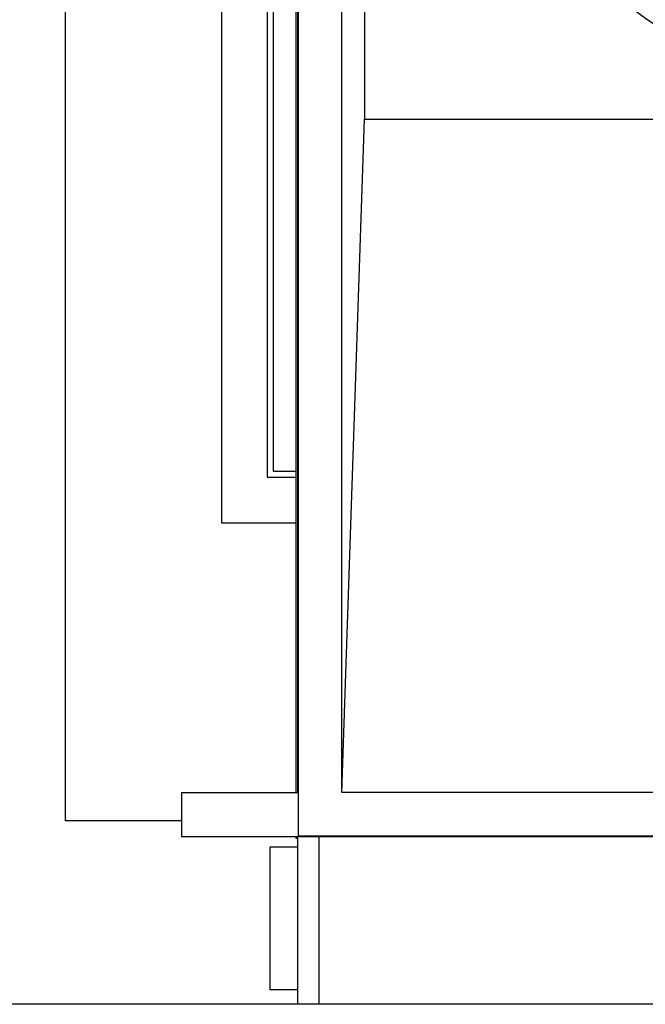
# Model space of a CAD drawing. Header units: inches. Extents: x 5 to 1128, y -85 to 748.
# Tile 610 of 656: x 491 to 518, y 556 to 599. Entities that reach past the tile are written whole.
import ezdxf

# ---------------------------------------------------------------- set-up
doc = ezdxf.new("R2010")
doc.units = ezdxf.units.IN
doc.header["$LTSCALE"] = 32
doc.header["$MEASUREMENT"] = 0
doc.layers.add('Visible (ANSI)', color=7, linetype='Continuous', lineweight=30)

msp = doc.modelspace()

# ---------------------------------------------------------------- linework, layer by layer
at = {"layer": 'Visible (ANSI)'}
for p, q in [((492.78063, 563.93978), (492.78063, 691.93978)), ((502.94313, 683.83978), (502.94313, 563.28978)), ((499.59313, 681.93978), (499.59313, 576.94978)), ((501.59313, 681.93978), (501.59313, 578.94978)), ((501.84313, 681.93978), (501.84313, 579.19978)), ((502.84313, 681.93978), (502.84313, 565.18978)), ((502.92313, 565.18978), (502.92313, 681.93978)), ((504.84313, 565.18978), (504.84313, 681.93978)), ((505.84313, 616.92682), (505.84313, 594.56478)), ((504.84313, 565.18978), (505.84313, 594.56478)), ((505.84313, 594.56478), (520.15563, 594.56478)), ((501.59313, 578.94978), (502.84313, 578.94978)), ((501.84313, 579.19978), (502.84313, 579.19978)), ((499.59313, 576.94978), (502.84313, 576.94978)), ((497.84313, 565.18978), (502.94313, 565.18978)), ((497.84313, 565.18978), (497.84313, 563.26978)), ((502.94313, 565.18978), (502.92313, 565.18978)), ((564.84313, 565.18978), (504.84313, 565.18978)), ((497.84313, 563.93978), (492.78063, 563.93978)), ((497.84313, 563.26978), (571.84313, 563.26978)), ((502.84313, 563.26978), (502.84313, 563.18978)), ((502.84313, 563.18978), (502.92313, 563.18978)), ((502.92313, 555.93978), (502.92313, 563.26978)), ((502.94313, 563.28978), (566.74313, 563.28978)), ((503.84313, 563.26978), (503.84313, 555.93978)), ((501.71813, 562.81478), (502.92313, 562.81478)), ((501.71813, 556.56478), (501.71813, 562.81478)), ((502.92313, 556.56478), (501.71813, 556.56478)), ((502.92313, 555.93978), (484.78063, 555.93978)), ((503.84313, 555.93978), (502.92313, 555.93978)), ((565.84313, 555.93978), (503.84313, 555.93978))]:
    msp.add_line(p, q, dxfattribs=at)
for radius in [29.75, 27.1875, 27]:
    msp.add_circle((534.84313, 623.56478), radius, dxfattribs=at)

doc.saveas('drawing.dxf')
